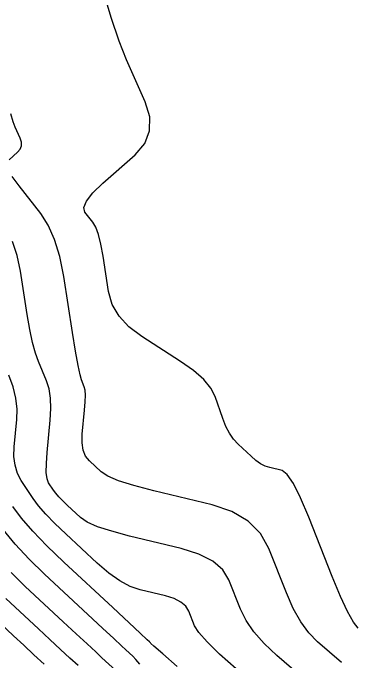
# Model space of a CAD drawing. Extents: x 2082232 to 2083549, y 592624 to 593832.
# Drawn here: x 2082262.87 to 2082278.8, y 593473.31 to 593503.2 of the extents above; entities that cross this region are included whole.
import ezdxf

# ---------------------------------------------------------------- set-up
doc = ezdxf.new("R2010")
doc.units = 0
doc.layers.add('DT_X_Contour_Major', color=7, linetype='Continuous')
doc.layers.add('DT_X_Contour_Minor', color=7, linetype='Continuous')

msp = doc.modelspace()

# ---------------------------------------------------------------- linework, layer by layer
at = {"layer": 'DT_X_Contour_Major'}
for points in [[(2082278.801, 593474.778), (2082278.582, 593475.054), (2082278.31, 593475.543), (2082277.985, 593476.248), (2082277.607, 593477.167), (2082276.528, 593479.903), (2082276.148, 593480.807), (2082275.816, 593481.468), (2082275.531, 593481.884), (2082275.295, 593482.058), (2082274.729, 593482.194), (2082274.515, 593482.265), (2082274.299, 593482.376), (2082274.08, 593482.527), (2082273.859, 593482.717), (2082273.265, 593483.278), (2082273.054, 593483.509), (2082272.866, 593483.784), (2082272.7, 593484.102), (2082272.557, 593484.463), (2082272.206, 593485.483), (2082272.007, 593485.872), (2082271.674, 593486.271), (2082271.206, 593486.682), (2082270.603, 593487.104), (2082268.818, 593488.245), (2082268.22, 593488.696), (2082267.765, 593489.193), (2082267.454, 593489.737), (2082267.286, 593490.326), (2082267.028, 593491.959), (2082266.927, 593492.517), (2082266.815, 593492.965), (2082266.692, 593493.304), (2082266.56, 593493.533), (2082266.192, 593493.999), (2082266.141, 593494.213), (2082266.263, 593494.507), (2082266.558, 593494.881), (2082267.026, 593495.334), (2082268.505, 593496.648), (2082268.95, 593497.17), (2082269.176, 593497.751), (2082269.182, 593498.391), (2082268.968, 593499.09), (2082268.107, 593501.033), (2082267.769, 593501.886), (2082267.402, 593502.988), (2082267.006, 593504.338)], [(2082268.726, 593473.119), (2082268.544, 593473.335), (2082268.402, 593473.482), (2082268.077, 593473.78), (2082267.877, 593473.965), (2082267.519, 593474.298), (2082267.003, 593474.777), (2082266.33, 593475.404), (2082264.325, 593477.27), (2082263.611, 593477.967), (2082262.974, 593478.656), (2082262.413, 593479.338)]]:
    msp.add_lwpolyline(points, dxfattribs=at)
at = {"layer": 'DT_X_Contour_Minor'}
for points in [[(2082262.691, 593496.416), (2082263.081, 593496.762), (2082263.198, 593496.9), (2082263.257, 593497.053), (2082263.259, 593497.222), (2082263.203, 593497.406), (2082262.976, 593497.918), (2082262.88, 593498.168), (2082262.765, 593498.532)], [(2082278.028, 593473.189), (2082276.923, 593474.152), (2082276.523, 593474.563), (2082276.151, 593475.077), (2082275.806, 593475.692), (2082275.49, 593476.408), (2082274.684, 593478.455), (2082274.293, 593479.156), (2082273.725, 593479.727), (2082272.98, 593480.168), (2082272.058, 593480.477), (2082269.365, 593481.127), (2082268.455, 593481.364), (2082267.748, 593481.588), (2082267.242, 593481.8), (2082266.938, 593481.998), (2082266.397, 593482.509), (2082266.224, 593482.73), (2082266.112, 593483.007), (2082266.061, 593483.342), (2082266.071, 593483.733), (2082266.178, 593484.854), (2082266.208, 593485.236), (2082266.214, 593485.543), (2082266.198, 593485.775), (2082266.16, 593485.932), (2082266.029, 593486.25), (2082265.966, 593486.475), (2082265.878, 593486.915), (2082265.763, 593487.568), (2082265.623, 593488.435), (2082265.214, 593491.03), (2082265.032, 593491.942), (2082264.795, 593492.729), (2082264.503, 593493.392), (2082264.154, 593493.931), (2082263.151, 593495.203), (2082262.84, 593495.636)], [(2082276.74, 593472.049), (2082275.045, 593473.525), (2082274.464, 593474.073), (2082273.992, 593474.61), (2082273.628, 593475.135), (2082273.373, 593475.65), (2082272.839, 593477.006), (2082272.551, 593477.478), (2082272.089, 593477.878), (2082271.452, 593478.204), (2082270.64, 593478.457), (2082268.242, 593479.036), (2082267.427, 593479.253), (2082266.779, 593479.468), (2082266.299, 593479.683), (2082265.986, 593479.896), (2082265.376, 593480.464), (2082265.165, 593480.667), (2082264.989, 593480.849), (2082264.849, 593481.011), (2082264.744, 593481.151), (2082264.513, 593481.499), (2082264.444, 593481.684), (2082264.41, 593481.977), (2082264.411, 593482.379), (2082264.447, 593482.889), (2082264.592, 593484.394), (2082264.621, 593484.93), (2082264.603, 593485.41), (2082264.535, 593485.832), (2082264.42, 593486.199), (2082264.046, 593487.099), (2082263.909, 593487.489), (2082263.777, 593487.981), (2082263.65, 593488.576), (2082263.529, 593489.274), (2082263.214, 593491.272), (2082263.063, 593491.989), (2082262.844, 593492.641)], [(2082273.167, 593472.899), (2082272.405, 593473.583), (2082271.833, 593474.143), (2082271.45, 593474.579), (2082271.257, 593474.891), (2082270.994, 593475.558), (2082270.853, 593475.79), (2082270.626, 593475.986), (2082270.312, 593476.146), (2082269.914, 593476.271), (2082268.735, 593476.555), (2082268.281, 593476.712), (2082267.8, 593476.969), (2082267.294, 593477.326), (2082266.762, 593477.783), (2082265.309, 593479.136), (2082264.806, 593479.619), (2082264.388, 593480.052), (2082264.055, 593480.436), (2082263.806, 593480.772), (2082263.254, 593481.6), (2082263.079, 593481.931), (2082262.967, 593482.301), (2082262.917, 593482.711), (2082262.931, 593483.161), (2082263.051, 593484.413), (2082263.061, 593484.893), (2082263.003, 593485.396), (2082262.875, 593485.919), (2082262.679, 593486.465)], [(2082270.446, 593473.007), (2082269.781, 593473.589), (2082269.377, 593473.943), (2082269.237, 593474.069), (2082269.212, 593474.103), (2082269.203, 593474.115), (2082269.196, 593474.124), (2082269.19, 593474.131), (2082269.185, 593474.136), (2082269.175, 593474.146), (2082269.065, 593474.248), (2082268.745, 593474.546), (2082267.473, 593475.73), (2082265.214, 593477.833), (2082264.432, 593478.585), (2082263.78, 593479.262), (2082263.258, 593479.864), (2082262.867, 593480.392)], [(2082267.618, 593472.827), (2082266.979, 593473.414), (2082266.688, 593473.683), (2082266.292, 593474.05), (2082265.792, 593474.514), (2082265.187, 593475.077), (2082263.436, 593476.707), (2082262.79, 593477.349)], [(2082265.882, 593473.048), (2082265.499, 593473.4), (2082265.065, 593473.801), (2082264.58, 593474.251), (2082264.044, 593474.75), (2082262.546, 593476.144)], [(2082264.31, 593473.118), (2082263.839, 593473.553), (2082263.369, 593473.988), (2082262.901, 593474.423), (2082261.657, 593475.582)]]:
    msp.add_lwpolyline(points, dxfattribs=at)

doc.saveas('drawing.dxf')
